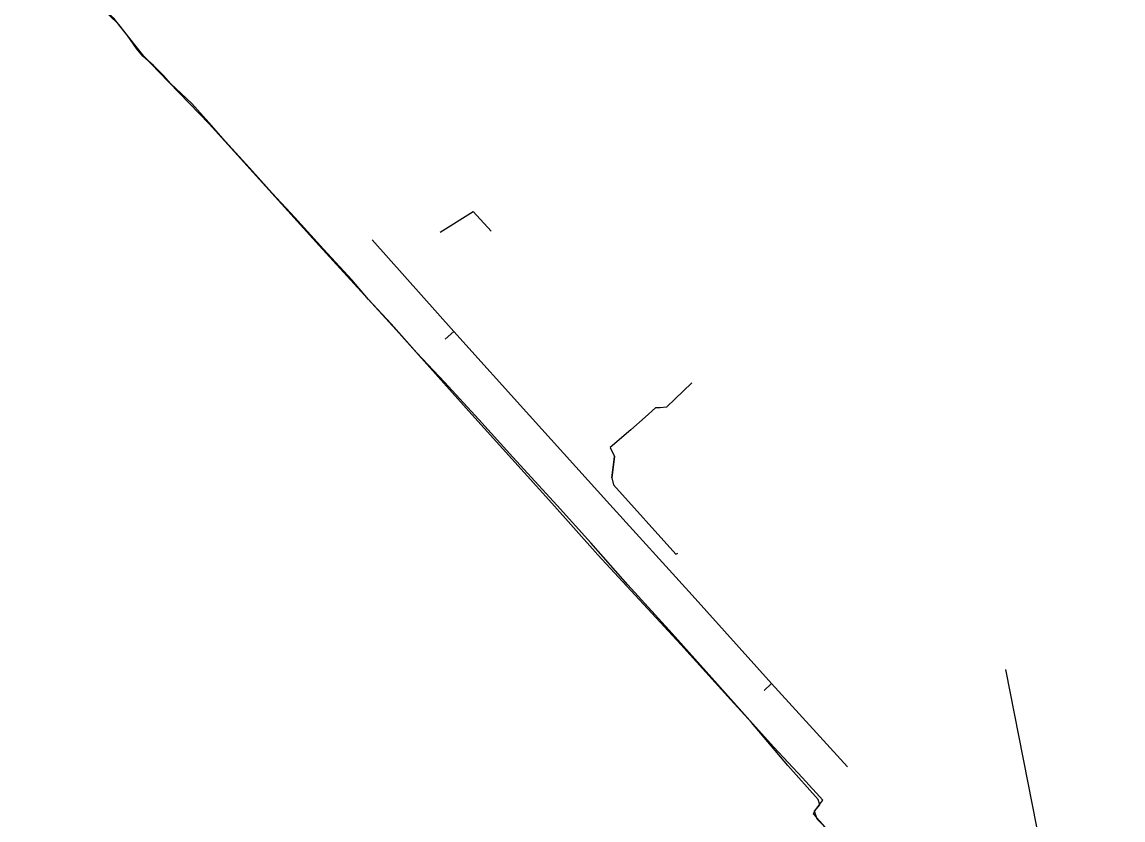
# Model space of a CAD drawing. Extents: x -748507 to -687366, y -1057342 to -1024924.
# Drawn here: x -744244.1 to -743789.8, y -1040416.2 to -1040087 of the extents above; entities that cross this region are included whole.
import ezdxf

# ---------------------------------------------------------------- set-up
doc = ezdxf.new("R2010")
doc.units = 0
for name, color, linetype in [('6kV - SŽDC', 7, 'Continuous'), ('DK + TKK - SŽDC', 7, 'Continuous'), ('Kanalizace - pražské vodovody a kanalizace', 7, 'Continuous'), ('Telefonica O2', 7, 'Continuous'), ('TK+DOK_Pha Holešovice - Kralupy', 7, 'Continuous')]:
    doc.layers.add(name, color=color, linetype=linetype)

msp = doc.modelspace()

# ---------------------------------------------------------------- linework, layer by layer
at = {"layer": '6kV - SŽDC'}
for points in [[(-743913.73, -1040407.97), (-743922.06, -1040398.8), (-743933.86, -1040386.23), (-743943.75, -1040375.11), (-743957.09, -1040360.17), (-743975.88, -1040339.26), (-743994.15, -1040319.15), (-744009.42, -1040301.92), (-744023.26, -1040286.49), (-744041.56, -1040266.51), (-744055.62, -1040251.05), (-744069.76, -1040235.64), (-744081.22, -1040223.53), (-744091.76, -1040211.54), (-744101.1, -1040201.46), (-744108.02, -1040193.35), (-744119.71, -1040180.74), (-744131.48, -1040167.62), (-744140.88, -1040157.66), (-744149.02, -1040148.52), (-744160.2, -1040136.26), (-744167.05, -1040128.46), (-744174.09, -1040120.58), (-744182.81, -1040112.42), (-744185.6, -1040109.22), (-744189.83, -1040104.98), (-744194.22, -1040101.07), (-744196.88, -1040097.98), (-744200.54, -1040092.63), (-744204.19, -1040087.99), (-744208.25, -1040083.99)], [(-743868.41, -1040464.99), (-743871.13, -1040463.12), (-743873.72, -1040459.97), (-743883.18, -1040451.06), (-743886.24, -1040447.74), (-743889.75, -1040443.38), (-743899.66, -1040433.14), (-743907.13, -1040425.89), (-743913.63, -1040418.09), (-743917.51, -1040413.85), (-743917.01, -1040412.48), (-743914.94, -1040409.75), (-743913.73, -1040407.97)]]:
    msp.add_lwpolyline(points, dxfattribs=at)
at = {"layer": 'DK + TKK - SŽDC'}
for points in [[(-743943.1, -1040375.98), (-743951.7, -1040366.67), (-743972.3, -1040343.88), (-744006.53, -1040306.88), (-744025.44, -1040285.45), (-744058.47, -1040248.87), (-744089.66, -1040214.01), (-744121.46, -1040179.2), (-744137.08, -1040162.07), (-744166.85, -1040129.04), (-744187.46, -1040107.76), (-744193.81, -1040101.14), (-744205.89, -1040085.9), (-744215.85, -1040077.02), (-744225.54, -1040063.55), (-744233.4, -1040054.23), (-744235.94, -1040049.83), (-744244.09, -1040038.7)], [(-743916.02, -1040415.85), (-743917.14, -1040412.61), (-743914.95, -1040409.93), (-743915.62, -1040407.74), (-743928.15, -1040393.68), (-743943.1, -1040375.98)], [(-743898.18, -1040434.78), (-743905.86, -1040426.88), (-743909.87, -1040422.23), (-743911.42, -1040420.25), (-743913.37, -1040418.47), (-743916.02, -1040415.85)]]:
    msp.add_lwpolyline(points, dxfattribs=at)
at = {"layer": 'Kanalizace - pražské vodovody a kanalizace'}
for p, q in [((-744099.66, -1040176.89), (-744065.87, -1040214.71)), ((-744069.56, -1040217.85), (-744065.87, -1040214.71)), ((-744065.87, -1040214.71), (-744034.65, -1040249.39)), ((-744034.65, -1040249.39), (-744001.53, -1040286.07)), ((-744001.53, -1040286.07), (-743967.6, -1040323.4)), ((-743967.6, -1040323.4), (-743934.83, -1040359.9)), ((-743937.93, -1040362.74), (-743934.83, -1040359.9)), ((-743934.83, -1040359.9), (-743903.57, -1040394.3))]:
    msp.add_line(p, q, dxfattribs=at)
msp.add_lwpolyline([(-743789.85, -1040578.65), (-743790.79, -1040576.12), (-743794.16, -1040567.07), (-743796.99, -1040555.59), (-743808.93, -1040503.09), (-743817.59, -1040458.98), (-743818.16, -1040456.07), (-743838.2, -1040354.14)], dxfattribs=at)
at = {"layer": 'Telefonica O2'}
for points in [[(-744071.55, -1040173.75), (-744057.94, -1040165.23), (-744050.53, -1040173.3)], [(-743967.73, -1040235.81), (-743978.23, -1040245.97), (-743980.75, -1040246.24), (-743982.67, -1040246.15), (-743986.99, -1040250), (-743992.92, -1040255.28), (-744001.49, -1040262.59), (-743999.65, -1040266.24), (-744000.77, -1040275.01), (-744000.03, -1040277.99), (-743974.29, -1040306.54), (-743973.5, -1040306.07)], [(-744000.77, -1040275.01), (-743999.65, -1040266.24)]]:
    msp.add_lwpolyline(points, dxfattribs=at)
at = {"layer": 'TK+DOK_Pha Holešovice - Kralupy'}
for points in [[(-743943.1, -1040375.98), (-743951.7, -1040366.67), (-743972.3, -1040343.88), (-744006.53, -1040306.88), (-744025.44, -1040285.45), (-744058.47, -1040248.87), (-744089.66, -1040214.01), (-744121.46, -1040179.2), (-744137.08, -1040162.06), (-744166.85, -1040129.04), (-744187.46, -1040107.76), (-744193.81, -1040101.14), (-744205.89, -1040085.9), (-744215.85, -1040077.02), (-744225.54, -1040063.55), (-744233.23, -1040054.44), (-744235.94, -1040049.83)], [(-743913.37, -1040418.47), (-743916.02, -1040415.86), (-743917.14, -1040412.61), (-743914.95, -1040409.93), (-743915.62, -1040407.74), (-743928.15, -1040393.68), (-743943.1, -1040375.98), (-743951.7, -1040366.67), (-743972.3, -1040343.88), (-744006.53, -1040306.88), (-744025.44, -1040285.45), (-744058.47, -1040248.87), (-744089.66, -1040214.01), (-744121.46, -1040179.2), (-744137.08, -1040162.06), (-744166.85, -1040129.04), (-744187.46, -1040107.76), (-744193.81, -1040101.14), (-744205.89, -1040085.9)], [(-743913.37, -1040418.47), (-743916.02, -1040415.86), (-743917.14, -1040412.61), (-743914.95, -1040409.93), (-743915.62, -1040407.74), (-743928.15, -1040393.68), (-743943.1, -1040375.98)]]:
    msp.add_lwpolyline(points, dxfattribs=at)

doc.saveas('drawing.dxf')
